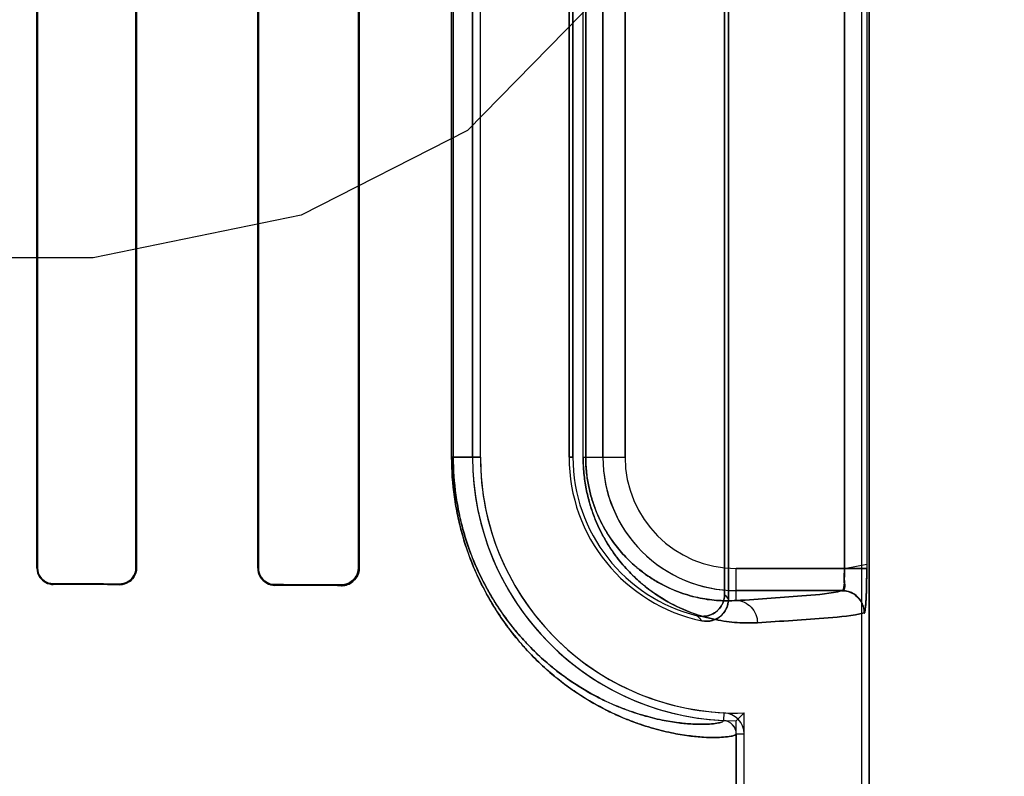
# Model space of a CAD drawing. Header units: millimetres. Extents: x 0 to 297, y 0 to 210.
# Tile 331 of 455: x 240.677 to 240.832, y 157.272 to 157.392. Entities that reach past the tile are written whole.
import ezdxf

# ---------------------------------------------------------------- set-up
doc = ezdxf.new("R2010")
doc.units = ezdxf.units.MM
doc.header["$LTSCALE"] = 16.335
doc.layers.get('0').update_dxf_attribs({"linetype": 'CONTINUOUS'})
for name, color, linetype in [('AXES_REF', 7, 'CONTINUOUS'), ('INTFCLR_1', 7, 'CONTINUOUS'), ('INTFCLR_72935', 7, 'CONTINUOUS')]:
    doc.layers.add(name, color=color, linetype=linetype)

msp = doc.modelspace()

# ---------------------------------------------------------------- linework, layer by layer
at = {"color": 7, "linetype": 'Continuous'}
for p, q in [((240.7735979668, 157.4008931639), (240.7473479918, 157.3740846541)), ((240.7473479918, 157.3740846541), (240.7210979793, 157.3606803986)), ((240.7210979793, 157.3606803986), (240.6882854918, 157.3539782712)), ((240.6882854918, 157.3539782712), (240.6357854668, 157.3539782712))]:
    msp.add_line(p, q, dxfattribs=at)
for radius in [6.787079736, 6.7865, 6.743039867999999]:
    msp.add_circle((241.4889104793, 154.7114782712), radius, dxfattribs=at)
for radius, start, end in [(6.72, 278.2771290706, 261.7228709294), (6.874, 113.0825942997, 269.6189785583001)]:
    msp.add_arc((241.4889104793, 154.7114782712), radius, start, end, dxfattribs=at)
at = {"layer": 'AXES_REF', "color": 9, "linetype": 'Continuous'}
msp.add_circle((241.4889104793, 154.7114782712), 4.150003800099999, dxfattribs=at)
at = {"layer": 'AXES_REF', "color": 7, "linetype": 'Continuous'}
msp.add_arc((241.4889104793, 154.7114782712), 6.874, 113.0826847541, 66.9173152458, dxfattribs=at)
at = {"layer": 'AXES_REF', "color": 9, "linetype": 'Continuous'}
msp.add_arc((241.4889104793, 154.7114782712), 6.191158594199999, 94.4118118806, 85.5881881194, dxfattribs=at)
at = {"layer": 'INTFCLR_1', "color": 6, "linetype": 'Continuous'}
for p, q in [((240.8095668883, 159.0304801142), (240.8095668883, 157.1614683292)), ((240.8108011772, 159.0304683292), (240.8108011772, 157.1614683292)), ((240.7885668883, 157.5128924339), (240.7885668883, 157.3000442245)), ((240.7879544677, 157.300812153), (240.7879544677, 157.5121245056)), ((240.679377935, 157.5079683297), (240.679377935, 157.3049683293)), ((240.6794774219, 157.5079683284), (240.6794774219, 157.3049683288)), ((240.6950024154, 157.3049683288), (240.6950024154, 157.5079683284)), ((240.6951084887, 157.3049683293), (240.6951084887, 157.5079683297)), ((240.7142411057, 157.5079683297), (240.7142411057, 157.3049683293)), ((240.7143558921, 157.5079683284), (240.7143558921, 157.3049683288)), ((240.7301403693, 157.3049683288), (240.7301403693, 157.5079683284)), ((240.7302672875, 157.3049683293), (240.7302672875, 157.5079683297)), ((240.7481645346, 157.4904683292), (240.7481645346, 157.3224683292)), ((240.7493988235, 157.3224683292), (240.7493988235, 157.4904683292)), ((240.7633988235, 157.3224683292), (240.7633988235, 157.4904683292)), ((240.7640112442, 157.4904683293), (240.7640112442, 157.3224683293)), ((240.7898011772, 157.2787818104), (240.7898011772, 157.1614683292)), ((240.791035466, 157.1614683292), (240.791035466, 157.2787818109))]:
    msp.add_line(p, q, dxfattribs=at)
at = {"layer": 'INTFCLR_1', "color": 9, "linetype": 'Continuous'}
for p, q in [((240.8069007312, 157.3049077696), (240.8069007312, 157.5080288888)), ((240.8103970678, 157.5080288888), (240.8103970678, 157.3049077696)), ((240.7448602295, 157.3224683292), (240.7448602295, 157.4904683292)), ((240.7451184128, 157.4904683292), (240.7451184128, 157.3224683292)), ((240.7656229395, 157.3224683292), (240.7656229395, 157.4904683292)), ((240.766031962, 157.4904683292), (240.766031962, 157.3224683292)), ((240.7687411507, 157.4904683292), (240.7687411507, 157.3224683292)), ((240.7722406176, 157.3224683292), (240.7722406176, 157.4904683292)), ((240.7448602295, 157.3224683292), (240.7493988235, 157.3224683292)), ((240.7640112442, 157.3224683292), (240.7633988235, 157.3224683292)), ((240.7656229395, 157.3224683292), (240.7722406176, 157.3224683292)), ((240.679477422, 157.3049683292), (240.6793779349, 157.3049683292)), ((240.6951084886, 157.3049683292), (240.6950024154, 157.3049683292)), ((240.7143558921, 157.3049683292), (240.7142411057, 157.3049683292)), ((240.7302672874, 157.3049683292), (240.7301403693, 157.3049683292)), ((240.7898011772, 157.2998371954), (240.7898011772, 157.3049077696)), ((240.8069007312, 157.3049077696), (240.7898011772, 157.3049077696)), ((240.6819647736, 157.3023726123), (240.6819647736, 157.3024732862)), ((240.6924647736, 157.3024392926), (240.6924647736, 157.3023346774)), ((240.7169647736, 157.3022321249), (240.7169647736, 157.3023490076)), ((240.7274647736, 157.3023046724), (240.7274647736, 157.3021805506)), ((240.7898011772, 157.3014083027), (240.8065237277, 157.3014083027)), ((240.7878613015, 157.2821125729), (240.7878020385, 157.2808797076)), ((240.7898011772, 157.2787819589), (240.791035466, 157.2787819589))]:
    msp.add_line(p, q, dxfattribs=at)
at = {"layer": 'INTFCLR_1', "color": 7, "linetype": 'Continuous'}
for p, q in [((240.8069007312, 157.3049077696), (240.8103985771, 157.3055840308)), ((240.8103970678, 157.3049077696), (240.8069007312, 157.3049077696))]:
    msp.add_line(p, q, dxfattribs=at)
msp.add_lwpolyline([(240.7274647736, 157.3023046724), (240.7275601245, 157.3023059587), (240.727656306, 157.3023107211), (240.7277531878, 157.3023190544), (240.7278513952, 157.3023311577), (240.7279500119, 157.3023470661), (240.7280466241, 157.3023663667), (240.7281403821, 157.3023886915), (240.7282319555, 157.3024140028), (240.7283212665, 157.3024421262)], dxfattribs=at)
at = {"layer": 'INTFCLR_1', "color": 6, "linetype": 'Continuous'}
for centre, radius, start, end in [((240.7898011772, 157.3224683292), 0.0416366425, 179.9999999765, 267.2479465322), ((240.7898011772, 157.3224683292), 0.0404023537, 180.0000013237, 267.248010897), ((240.7898011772, 157.3224683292), 0.0264023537, 180.0000020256, 258.1110819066), ((240.7898011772, 157.3224683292), 0.025789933, 179.9999997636, 256.1647639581), ((240.7877009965, 157.2787819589), 0.0033344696, 359.9999834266, 87.24365624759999), ((240.7877009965, 157.2787819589), 0.0021001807, 0, 87.2436536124)]:
    msp.add_arc(centre, radius, start, end, dxfattribs=at)
at = {"layer": 'INTFCLR_1', "color": 9, "linetype": 'Continuous'}
for centre, radius, start, end in [((240.7898011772, 157.3224683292), 0.0210600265, 179.9999999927, 270.000000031), ((240.7898011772, 157.3224683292), 0.0175605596, 180.0000002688, 269.9999999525), ((240.8334705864, 157.3364829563), 0.0578283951, 218.0856596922, 219.0588532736), ((240.8336925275, 157.3425692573), 0.0674070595, 222.0440527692, 222.9598197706)]:
    msp.add_arc(centre, radius, start, end, dxfattribs=at)
at = {"layer": 'INTFCLR_1', "color": 6, "linetype": 'Continuous'}
for major_axis, ratio, start_param, end_param in [((0.3860864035, 0), 0.0034906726, 0.8044638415, 0.8415583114), ((0.3650864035, 0), 0.0034906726, 0.7475038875, 0.7888979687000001), ((0.3860864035, 0), 0.0034906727, 0.6694696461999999, 0.7121557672), ((0.3650864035, 0), 0.0034906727, 0.5930216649, 0.642674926)]:
    msp.add_ellipse((240.4247147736, 157.3014683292), major_axis=major_axis, ratio=ratio, start_param=start_param, end_param=end_param, dxfattribs=at)
at = {"layer": 'INTFCLR_1', "color": 9, "linetype": 'Continuous'}
for points, knots in [([(240.7448602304, 157.3224683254), (240.7448602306, 157.3203765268), (240.7450425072, 157.3177672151), (240.7455267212, 157.314699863), (240.7459013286, 157.3127550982), (240.7464691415, 157.3104274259), (240.7477748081, 157.3062404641), (240.7494702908, 157.3024071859), (240.7514534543, 157.298982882), (240.7529685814, 157.2966390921), (240.7545638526, 157.2945066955), (240.7562125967, 157.2925791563), (240.7577885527, 157.2908817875), (240.7604204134, 157.2883537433), (240.764167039, 157.2854345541), (240.7679444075, 157.2831822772), (240.770773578, 157.2818050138), (240.7732904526, 157.2807358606), (240.7761988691, 157.2797342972), (240.7794027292, 157.2789330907), (240.7821708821, 157.2784662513), (240.7845078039, 157.2782411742), (240.7867131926, 157.2781750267), (240.7884393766, 157.2782895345), (240.7894641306, 157.2784932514), (240.7898012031, 157.2786858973), (240.7898011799, 157.2787817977)], [0, 0, 0, 0, 0.0889371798, 0.1107072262, 0.1320273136, 0.1731273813, 0.2124909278, 0.3184380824, 0.3502902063, 0.380703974, 0.4370556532, 0.4633408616, 0.4885245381, 0.5355068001, 0.6183686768, 0.6898284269, 0.7220568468, 0.7520984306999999, 0.8060504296, 0.8526511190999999, 0.8923284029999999, 0.9253859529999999, 0.952134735, 0.9868991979, 0.9959225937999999, 1, 1, 1, 1]), ([(240.7451184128, 157.3224683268), (240.745118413, 157.3204704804), (240.7452917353, 157.3179784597), (240.7457522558, 157.3150487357), (240.7461085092, 157.3131914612), (240.7466483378, 157.3109688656), (240.7474339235, 157.3084397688), (240.7485876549, 157.3053858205), (240.7499204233, 157.3025859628), (240.751387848, 157.3000420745), (240.7528281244, 157.2978056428), (240.7543446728, 157.2957709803), (240.7559121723, 157.2939320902), (240.7574099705, 157.2923135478), (240.7599105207, 157.2899041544), (240.7634701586, 157.28712333), (240.7670595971, 157.2849798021), (240.7697472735, 157.2836710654), (240.7721371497, 157.2826566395), (240.7748983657, 157.2817084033), (240.7779394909, 157.2809535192), (240.7805665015, 157.2805178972), (240.7827828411, 157.2803131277), (240.7848770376, 157.2802613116), (240.7865083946, 157.2803834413), (240.7874898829, 157.2805907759), (240.787802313, 157.280786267), (240.787801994, 157.2808796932)], [0, 0, 0, 0, 0.0892207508, 0.1110575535, 0.1324414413, 0.1736590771, 0.2131269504, 0.2506329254, 0.3193864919, 0.3512892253, 0.381742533, 0.4381432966, 0.4644401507, 0.4896280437, 0.5365996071, 0.6193826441, 0.6907139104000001, 0.7228668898, 0.7528287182, 0.8066156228, 0.8530532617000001, 0.8925788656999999, 0.9255032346, 0.9521430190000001, 0.986801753, 0.9958277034, 1, 1, 1, 1]), ([(240.7656229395, 157.3224683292), (240.7656229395, 157.3216190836), (240.7657047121, 157.3199430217), (240.7660595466, 157.3175120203), (240.7666086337, 157.3152385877), (240.7673058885, 157.3131597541), (240.7681111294, 157.3112791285), (240.7689917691, 157.3095865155), (240.7699259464, 157.3080627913), (240.77118333, 157.3062866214), (240.7728137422, 157.3043762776), (240.7748589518, 157.3024597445), (240.7769007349, 157.3009034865), (240.7794975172, 157.2992842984), (240.7826682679, 157.2978253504), (240.785834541, 157.2969266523), (240.7882293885, 157.2965176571), (240.7904418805, 157.2962909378), (240.7920784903, 157.2962790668), (240.7931410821, 157.2963377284)], [0, 0, 0, 0, 0.0600375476, 0.1184073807, 0.1734336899, 0.2251567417, 0.2732358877, 0.317912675, 0.3599266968, 0.3994875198, 0.4716710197, 0.5370331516, 0.5972817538, 0.6528632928, 0.7531314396, 0.8428522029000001, 0.8846845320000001, 0.924765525, 1, 1, 1, 1]), ([(240.766031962, 157.3224683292), (240.7660319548, 157.3217280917), (240.7661029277, 157.3202672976), (240.7664108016, 157.3181488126), (240.7668872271, 157.3161680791), (240.7674920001, 157.3143576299), (240.7681904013, 157.3127203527), (240.7689541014, 157.3112472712), (240.7697640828, 157.3099218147), (240.7708536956, 157.30837836), (240.7722658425, 157.30672), (240.7740365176, 157.305058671), (240.775803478, 157.3037122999), (240.7780473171, 157.3023157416), (240.7807851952, 157.3010631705), (240.7835165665, 157.3002998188), (240.7855797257, 157.2999595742), (240.7874825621, 157.299777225), (240.7888889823, 157.299778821), (240.7898011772, 157.2998371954)], [0, 0, 0, 0, 0.0604339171, 0.1191792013, 0.1745255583, 0.2265330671, 0.274833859, 0.3197007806, 0.3618819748, 0.401549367, 0.4738586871, 0.539260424, 0.5994174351, 0.6549168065, 0.7547846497, 0.8440250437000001, 0.8855731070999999, 0.9253749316, 1, 1, 1, 1]), ([(240.8065237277, 157.3014083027), (240.8046862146, 157.3009059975), (240.7990553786, 157.3004777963), (240.793492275, 157.3000428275), (240.7898011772, 157.2998371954)], [0, 0, 0, 0, 0.3400599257, 1, 1, 1, 1]), ([(240.7898011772, 157.2998371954), (240.7906583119, 157.2998325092), (240.7924566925, 157.2990409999), (240.7931366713, 157.2972234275), (240.7931410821, 157.2963377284)], [0, 0, 0, 0, 0.4918058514, 1, 1, 1, 1]), ([(240.7931410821, 157.2963377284), (240.7968658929, 157.2965433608), (240.8024800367, 157.2969785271), (240.8081614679, 157.2974062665), (240.8100166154, 157.2979088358)], [0, 0, 0, 0, 0.6599704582, 1, 1, 1, 1])]:
    msp.add_open_spline(points, degree=3, knots=knots, dxfattribs=at)
at = {"layer": 'INTFCLR_1', "color": 6, "linetype": 'Continuous'}
for points, knots in [([(240.679377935, 157.3049683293), (240.679377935, 157.3044503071), (240.6797722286, 157.3031016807), (240.6811661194, 157.3023753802), (240.6819647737, 157.3023726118)], [0, 0, 0, 0, 0.393430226, 1, 1, 1, 1]), ([(240.6794774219, 157.3049683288), (240.6794774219, 157.3044587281), (240.6798698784, 157.3031604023), (240.6812079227, 157.3024756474), (240.6819647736, 157.3024732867)], [0, 0, 0, 0, 0.4023834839, 1, 1, 1, 1]), ([(240.6924647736, 157.3024392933), (240.6929720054, 157.302437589), (240.6942925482, 157.3028220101), (240.6950024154, 157.3041875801), (240.6950024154, 157.3049683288)], [0, 0, 0, 0, 0.3938208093, 1, 1, 1, 1]), ([(240.6924647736, 157.3023346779), (240.6930038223, 157.302332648), (240.6943820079, 157.3027435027), (240.6951084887, 157.3041650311), (240.6951084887, 157.3049683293)], [0, 0, 0, 0, 0.4015735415, 1, 1, 1, 1]), ([(240.7142411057, 157.3049683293), (240.7142411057, 157.3044719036), (240.7146074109, 157.303062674), (240.7160782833, 157.3022362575), (240.7169647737, 157.3022321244)], [0, 0, 0, 0, 0.358967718, 1, 1, 1, 1]), ([(240.7143558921, 157.3049683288), (240.7143558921, 157.3044735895), (240.7147258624, 157.3031196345), (240.716133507, 157.3023523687), (240.7169647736, 157.3023490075)], [0, 0, 0, 0, 0.3731029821, 1, 1, 1, 1]), ([(240.7274647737, 157.3021805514), (240.7280044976, 157.3021777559), (240.7294584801, 157.3025785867), (240.7302672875, 157.3040881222), (240.7302672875, 157.3049683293)], [0, 0, 0, 0, 0.3801089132, 1, 1, 1, 1]), ([(240.8065237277, 157.3014083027), (240.8070008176, 157.3014730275), (240.8067105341, 157.3033083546), (240.8069050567, 157.3042104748), (240.8069007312, 157.3049077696)], [0, 0, 0, 0, 0.4084435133, 1, 1, 1, 1]), ([(240.8100166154, 157.2979088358), (240.8100158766, 157.298574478), (240.8096638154, 157.2997463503), (240.8083591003, 157.3010540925), (240.8071883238, 157.3014075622), (240.8065237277, 157.3014083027)], [0, 0, 0, 0, 0.3682330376, 0.6323456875, 1, 1, 1, 1]), ([(240.7836340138, 157.2974266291), (240.7841889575, 157.2972899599), (240.7853829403, 157.2972966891), (240.7872710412, 157.2983087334), (240.7879544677, 157.2998813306), (240.7879544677, 157.300812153)], [0, 0, 0, 0, 0.2761837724, 0.5501894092, 1, 1, 1, 1]), ([(240.7885668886, 157.3000442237), (240.7885668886, 157.2994839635), (240.7882851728, 157.2983454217), (240.7868978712, 157.2967670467), (240.7852538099, 157.2964445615), (240.7843618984, 157.2966323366)], [0, 0, 0, 0, 0.2757362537, 0.5514164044, 1, 1, 1, 1])]:
    msp.add_open_spline(points, degree=3, knots=knots, dxfattribs=at)
at = {"layer": 'INTFCLR_1', "color": 7, "linetype": 'Continuous'}
for points, knots in [([(240.7274647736, 157.302304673), (240.7279659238, 157.3023116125), (240.7293493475, 157.3026647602), (240.7301445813, 157.3041147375), (240.7301403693, 157.3049683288)], [0, 0, 0, 0, 0.3699426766, 1, 1, 1, 1]), ([(240.8103985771, 157.3055840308), (240.8104005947, 157.3051332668), (240.8103955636, 157.3040237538), (240.8103809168, 157.3025152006), (240.8103472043, 157.3011006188), (240.8102925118, 157.2998531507), (240.8102461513, 157.2988005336), (240.810122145, 157.2981699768), (240.8100732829, 157.2979241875), (240.8100166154, 157.2979088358)], [0, 0, 0, 0, 0.1753970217, 0.4315905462, 0.5876692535, 0.7243269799, 0.9227195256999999, 0.9771554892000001, 1, 1, 1, 1]), ([(240.8100166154, 157.2979088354), (240.8101610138, 157.298492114), (240.8103012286, 157.2995794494), (240.8103497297, 157.3012750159), (240.8103907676, 157.3030185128), (240.8103970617, 157.3042619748), (240.8103970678, 157.3049077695)], [0, 0, 0, 0, 0.2545299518, 0.46872787, 0.7240380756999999, 1, 1, 1, 1])]:
    msp.add_open_spline(points, degree=3, knots=knots, dxfattribs=at)
at = {"layer": 'INTFCLR_72935', "color": 6, "linetype": 'Continuous'}
for p, q in [((240.8095668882, 159.0304918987), (240.8095668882, 157.1614683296)), ((240.8108011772, 157.1614683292), (240.8108011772, 159.0304683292)), ((240.7885668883, 157.3000442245), (240.7885668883, 157.5128924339)), ((240.7879544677, 157.5121245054), (240.7879544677, 157.3008121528)), ((240.6793779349, 157.3049683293), (240.6793779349, 157.5079683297)), ((240.6794774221, 157.3049683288), (240.6794774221, 157.5079683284)), ((240.6950024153, 157.5079683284), (240.6950024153, 157.3049683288)), ((240.6951084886, 157.5079683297), (240.6951084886, 157.3049683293)), ((240.7142411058, 157.3049683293), (240.7142411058, 157.5079683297)), ((240.714355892, 157.3049683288), (240.714355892, 157.5079683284)), ((240.7301403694, 157.5079683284), (240.7301403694, 157.3049683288)), ((240.7302672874, 157.5079683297), (240.7302672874, 157.3049683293)), ((240.7481645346, 157.3224683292), (240.7481645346, 157.4904683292)), ((240.7493988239, 157.3224683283), (240.7493988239, 157.4904683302)), ((240.7633988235, 157.4904683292), (240.7633988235, 157.3224683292)), ((240.7640112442, 157.3224683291), (240.7640112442, 157.4904683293)), ((240.7910354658, 157.1614683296), (240.7910354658, 157.2820848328)), ((240.7898011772, 157.1614683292), (240.7898011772, 157.2808316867))]:
    msp.add_line(p, q, dxfattribs=at)
at = {"layer": 'INTFCLR_72935', "color": 9, "linetype": 'Continuous'}
for p, q in [((240.8069007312, 157.5080288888), (240.8069007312, 157.3049077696)), ((240.8103970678, 157.5080288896), (240.8103970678, 157.3049077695)), ((240.7448602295, 157.3224683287), (240.7448602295, 157.4904683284)), ((240.7451184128, 157.3224683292), (240.7451184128, 157.4904683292)), ((240.7656229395, 157.322468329), (240.7656229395, 157.49046833)), ((240.766031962, 157.3224683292), (240.766031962, 157.4904683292)), ((240.7687411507, 157.3224683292), (240.7687411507, 157.4904683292)), ((240.7722406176, 157.4904683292), (240.7722406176, 157.3224683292)), ((240.7493988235, 157.3224683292), (240.7448602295, 157.3224683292)), ((240.7633988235, 157.3224683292), (240.7640112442, 157.3224683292)), ((240.7656229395, 157.3224683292), (240.7722406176, 157.3224683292)), ((240.6793779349, 157.3049683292), (240.679477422, 157.3049683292)), ((240.6950024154, 157.3049683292), (240.6951084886, 157.3049683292)), ((240.7142411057, 157.3049683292), (240.7143558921, 157.3049683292)), ((240.7301403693, 157.3049683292), (240.7302672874, 157.3049683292)), ((240.7898011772, 157.2998371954), (240.7898011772, 157.3049077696)), ((240.7898011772, 157.3049077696), (240.8103970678, 157.3049077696)), ((240.6819647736, 157.3024732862), (240.6819647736, 157.3023726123)), ((240.6924647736, 157.3023346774), (240.6924647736, 157.3024392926)), ((240.7169647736, 157.3023490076), (240.7169647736, 157.3022321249)), ((240.7274647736, 157.3021805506), (240.7274647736, 157.3023046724)), ((240.8065237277, 157.3014083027), (240.7898011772, 157.3014083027))]:
    msp.add_line(p, q, dxfattribs=at)
at = {"layer": 'INTFCLR_72935', "color": 7, "linetype": 'Continuous'}
for points in [[(240.7283176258, 157.3024409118), (240.7282300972, 157.3024134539), (240.7281405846, 157.3023887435), (240.7280491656, 157.3023669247), (240.7279559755, 157.3023481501), (240.7278610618, 157.3023325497), (240.7277643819, 157.3023202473), (240.7276659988, 157.3023113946), (240.7275660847, 157.3023061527), (240.7274647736, 157.3023046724)], [(240.7274647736, 157.3021805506), (240.7275729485, 157.3021820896), (240.7276781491, 157.3021876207), (240.7277802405, 157.3021968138), (240.7278787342, 157.3022092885), (240.7279739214, 157.3022247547), (240.7280668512, 157.3022431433), (240.7281578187, 157.3022643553), (240.728246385, 157.3022881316), (240.7283324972, 157.3023142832)]]:
    msp.add_lwpolyline(points, dxfattribs=at)
at = {"layer": 'INTFCLR_72935', "color": 6, "linetype": 'Continuous'}
for centre, radius, start, end in [((240.7898011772, 157.3224683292), 0.0416366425, 180.0000000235, 270), ((240.7898011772, 157.3224683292), 0.0404023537, 180.0000013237, 271.7506537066), ((240.7898011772, 157.3224683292), 0.0264023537, 180.0000020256, 258.1110819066), ((240.7898011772, 157.3224683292), 0.025789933, 180.0000001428, 256.164763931), ((240.708392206, 157.3622500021), 0.1151362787, 314.9967119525, 315.8720262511)]:
    msp.add_arc(centre, radius, start, end, dxfattribs=at)
at = {"layer": 'INTFCLR_72935', "color": 9, "linetype": 'Continuous'}
for centre, radius, start, end in [((240.7898011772, 157.3224683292), 0.0210600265, 180.0000000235, 269.9999999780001), ((240.7898011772, 157.3224683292), 0.0175605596, 180.0000002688, 269.9999999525), ((240.8334705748, 157.3364829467), 0.0578283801, 218.0856592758, 219.058853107), ((240.8336924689, 157.3425692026), 0.0674069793, 222.0440516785, 222.9598197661)]:
    msp.add_arc(centre, radius, start, end, dxfattribs=at)
at = {"layer": 'INTFCLR_72935', "color": 6, "linetype": 'Continuous'}
for major_axis, ratio, start_param, end_param in [((0.3860864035, 0), 0.0034906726, 0.8044638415, 0.8415583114), ((0.3650864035, 0), 0.0034906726, 0.7475038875, 0.7888979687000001), ((0.3860864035, 0), 0.0034906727, 0.6694696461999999, 0.7121557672), ((0.3650864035, 0), 0.0034906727, 0.5930216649, 0.642674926)]:
    msp.add_ellipse((240.4247147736, 157.3014683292), major_axis=major_axis, ratio=ratio, start_param=start_param, end_param=end_param, dxfattribs=at)
at = {"layer": 'INTFCLR_72935', "color": 9, "linetype": 'Continuous'}
for points, knots in [([(240.7898011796, 157.2787817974), (240.7898012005, 157.2786847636), (240.7894583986, 157.2784913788), (240.7884258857, 157.278287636), (240.7866878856, 157.2781743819), (240.7844762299, 157.2782434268), (240.7821434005, 157.278470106), (240.7793851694, 157.2789371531), (240.7768271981, 157.2795775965), (240.7745765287, 157.2802930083), (240.7720194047, 157.2812363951), (240.7685667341, 157.2828128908), (240.7650607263, 157.2849007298), (240.7625365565, 157.2867278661), (240.7610074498, 157.2879529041), (240.7593942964, 157.2893395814), (240.7573517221, 157.2913010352), (240.7549366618, 157.2940113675), (240.7529942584, 157.2966030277), (240.7514789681, 157.298941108), (240.7499301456, 157.3016090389), (240.7485230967, 157.3045464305), (240.7474716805, 157.3073119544), (240.7469048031, 157.3090304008), (240.7463658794, 157.3108520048), (240.7459044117, 157.3127405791), (240.7455283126, 157.3146905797), (240.7450429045, 157.3177621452), (240.7448602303, 157.3203741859), (240.7448602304, 157.3224683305)], [0, 0, 0, 0, 0.004125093, 0.0132564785, 0.0482716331, 0.0750900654, 0.1080986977, 0.1475742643, 0.1940030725, 0.220035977, 0.2479478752, 0.309834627, 0.3811008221, 0.4210070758, 0.4422222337, 0.4643790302, 0.5114245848, 0.5624876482, 0.6185464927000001, 0.6489140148, 0.6808923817, 0.7496495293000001, 0.7870559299, 0.8066095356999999, 0.8265636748, 0.8678037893, 0.8891910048, 0.9109738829, 1, 1, 1, 1]), ([(240.7878019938, 157.2808796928), (240.7878023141, 157.280785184), (240.7874845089, 157.2805888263), (240.7864955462, 157.2803815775), (240.7848530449, 157.2802605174), (240.7827528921, 157.2803151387), (240.7805404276, 157.2805214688), (240.777922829, 157.2809573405), (240.7754950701, 157.2815606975), (240.7733585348, 157.282237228), (240.7709301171, 157.2831312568), (240.767650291, 157.2846286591), (240.7643200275, 157.2866148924), (240.7619222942, 157.2883544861), (240.7604693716, 157.2895215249), (240.7589361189, 157.2908432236), (240.7569945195, 157.2927135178), (240.754698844, 157.2952986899), (240.7528525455, 157.297771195), (240.7514120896, 157.300002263), (240.7499392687, 157.3025491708), (240.7486014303, 157.3053535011), (240.7474431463, 157.3084126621), (240.7466540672, 157.3109473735), (240.7461114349, 157.3131775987), (240.7457537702, 157.3150398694), (240.7452921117, 157.3179736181), (240.7451184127, 157.3204682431), (240.7451184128, 157.3224683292)], [0, 0, 0, 0, 0.0042205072, 0.0133546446, 0.0482658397, 0.0749773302, 0.107855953, 0.147184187, 0.1934547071, 0.2194070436, 0.2472394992, 0.3089771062, 0.3801211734, 0.4199834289, 0.4411824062, 0.463327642, 0.5103666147, 0.5614497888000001, 0.6175621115, 0.6479715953, 0.6800034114, 0.7489049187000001, 0.7864046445, 0.8260157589, 0.8673774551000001, 0.8888305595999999, 0.9106821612, 1, 1, 1, 1]), ([(240.7931410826, 157.2963377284), (240.792081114, 157.2962792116), (240.7898612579, 157.2962948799), (240.786404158, 157.2967673), (240.7826971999, 157.2978146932), (240.7795209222, 157.2992713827), (240.7769169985, 157.3008920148), (240.7752455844, 157.3021644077), (240.7739111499, 157.303347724), (240.7725221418, 157.3047180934), (240.7708068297, 157.3067275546), (240.7692642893, 157.309067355), (240.7681256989, 157.3112478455), (240.7673155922, 157.3131337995), (240.7666137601, 157.3152200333), (240.7660634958, 157.3174920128), (240.7657057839, 157.3199302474), (240.7656229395, 157.3216097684), (240.7656229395, 157.3224683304)], [0, 0, 0, 0, 0.0750536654, 0.156480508, 0.2459796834, 0.3464559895, 0.4023291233, 0.4625807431, 0.4947026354, 0.5283756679, 0.6004715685, 0.6810517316, 0.7259046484, 0.7742538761, 0.8260146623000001, 0.8813433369, 0.9392998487, 1, 1, 1, 1]), ([(240.7898011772, 157.2998371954), (240.7888912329, 157.2997789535), (240.7869831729, 157.2997765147), (240.7840069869, 157.3001648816), (240.7808101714, 157.3010540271), (240.7780675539, 157.3023045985), (240.7758175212, 157.3037024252), (240.7740429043, 157.3050528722), (240.7722687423, 157.3067167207), (240.7705263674, 157.30876262), (240.7691899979, 157.3107965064), (240.7682030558, 157.3126929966), (240.767500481, 157.3143346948), (240.766891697, 157.3161519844), (240.7664141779, 157.3181316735), (240.7661038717, 157.3202562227), (240.7660319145, 157.3217199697), (240.766031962, 157.3224683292)], [0, 0, 0, 0, 0.07444774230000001, 0.1553151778, 0.244333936, 0.3444117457, 0.4002041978, 0.4603600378, 0.5261873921, 0.5984175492, 0.679289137, 0.7242686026, 0.7728488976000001, 0.8249350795, 0.8805719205, 0.9388974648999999, 1, 1, 1, 1]), ([(240.7898011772, 157.2998371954), (240.7934922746, 157.3000428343), (240.7990553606, 157.3004778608), (240.8046862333, 157.3009059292), (240.8065237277, 157.3014083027)], [0, 0, 0, 0, 0.6599400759, 1, 1, 1, 1]), ([(240.7898011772, 157.2998371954), (240.7906583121, 157.2998325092), (240.792456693, 157.2990410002), (240.7931366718, 157.2972234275), (240.7931410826, 157.2963377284)], [0, 0, 0, 0, 0.491805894, 1, 1, 1, 1]), ([(240.8100166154, 157.2979088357), (240.8081614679, 157.2974062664), (240.8024800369, 157.2969785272), (240.7968658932, 157.2965433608), (240.7931410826, 157.2963377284)], [0, 0, 0, 0, 0.3400295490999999, 1, 1, 1, 1])]:
    msp.add_open_spline(points, degree=3, knots=knots, dxfattribs=at)
at = {"layer": 'INTFCLR_72935', "color": 6, "linetype": 'Continuous'}
for points, knots in [([(240.6793779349, 157.3049683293), (240.6793779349, 157.3044527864), (240.6797702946, 157.3031050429), (240.6811638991, 157.3023753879), (240.6819647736, 157.3023726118)], [0, 0, 0, 0, 0.3916242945, 1, 1, 1, 1]), ([(240.6819647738, 157.3024732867), (240.6814673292, 157.3024748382), (240.6801723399, 157.3028578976), (240.6794774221, 157.3042000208), (240.6794774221, 157.3049683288)], [0, 0, 0, 0, 0.3930041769, 1, 1, 1, 1]), ([(240.6951084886, 157.3049683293), (240.6951084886, 157.3044644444), (240.6947288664, 157.3030953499), (240.693300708, 157.30233153), (240.6924647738, 157.3023346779)], [0, 0, 0, 0, 0.3760826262, 1, 1, 1, 1]), ([(240.6950024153, 157.3049683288), (240.6950024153, 157.3044628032), (240.6946157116, 157.3031436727), (240.693247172, 157.3024366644), (240.6924647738, 157.3024392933)], [0, 0, 0, 0, 0.392510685, 1, 1, 1, 1]), ([(240.7142411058, 157.3049683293), (240.7142411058, 157.3045013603), (240.7145790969, 157.3030989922), (240.7160517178, 157.3022363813), (240.7169647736, 157.3022321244)], [0, 0, 0, 0, 0.3383748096, 1, 1, 1, 1]), ([(240.7169647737, 157.3023490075), (240.7165002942, 157.3023508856), (240.71515467, 157.302696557), (240.714355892, 157.3041095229), (240.714355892, 157.3049683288)], [0, 0, 0, 0, 0.3510066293, 1, 1, 1, 1]), ([(240.7879544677, 157.3008121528), (240.7879544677, 157.3002406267), (240.7876624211, 157.2990828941), (240.7862282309, 157.2974915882), (240.7845378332, 157.2972040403), (240.7836340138, 157.2974266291)], [0, 0, 0, 0, 0.2761842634, 0.5501881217, 1, 1, 1, 1]), ([(240.7843618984, 157.2966323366), (240.7849101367, 157.2965169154), (240.7860822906, 157.2965580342), (240.7879126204, 157.2975903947), (240.7885668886, 157.2991327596), (240.7885668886, 157.3000442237)], [0, 0, 0, 0, 0.2757344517, 0.5514160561, 1, 1, 1, 1]), ([(240.7898011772, 157.2787818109), (240.7898011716, 157.2793017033), (240.789381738, 157.2803828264), (240.7883219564, 157.2808547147), (240.7878019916, 157.2808797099)], [0, 0, 0, 0, 0.4996766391, 1, 1, 1, 1])]:
    msp.add_open_spline(points, degree=3, knots=knots, dxfattribs=at)
at = {"layer": 'INTFCLR_72935', "color": 7, "linetype": 'Continuous'}
for points, knots in [([(240.7301403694, 157.3049683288), (240.7301405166, 157.3045050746), (240.7298019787, 157.3031256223), (240.7283527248, 157.3023195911), (240.7274647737, 157.302304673)], [0, 0, 0, 0, 0.3428133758, 1, 1, 1, 1]), ([(240.7302672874, 157.3049683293), (240.7302672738, 157.3044075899), (240.7298376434, 157.3029458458), (240.7283255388, 157.3021912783), (240.7274647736, 157.3021805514)], [0, 0, 0, 0, 0.3944503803, 1, 1, 1, 1]), ([(240.8069007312, 157.3049077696), (240.8069007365, 157.304682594), (240.8068962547, 157.3038022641), (240.8068169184, 157.3025708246), (240.8067359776, 157.3018154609), (240.8065685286, 157.3013344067), (240.806481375, 157.3013861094)], [0, 0, 0, 0, 0.1877948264, 0.7473227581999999, 0.9154867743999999, 1, 1, 1, 1]), ([(240.8069007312, 157.3049077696), (240.8069007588, 157.3043220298), (240.8067081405, 157.3033835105), (240.807109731, 157.3014881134), (240.8065237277, 157.3014083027)], [0, 0, 0, 0, 0.4975901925, 1, 1, 1, 1]), ([(240.8099737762, 157.2978645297), (240.8101116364, 157.2977003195), (240.8102347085, 157.2991604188), (240.8103174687, 157.3000270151), (240.8103850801, 157.3024694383), (240.8103970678, 157.304022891), (240.8103970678, 157.3049077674)], [0, 0, 0, 0, 0.0908190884, 0.3065073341, 0.6251820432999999, 1, 1, 1, 1]), ([(240.8103970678, 157.3049077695), (240.8103970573, 157.3042607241), (240.8103907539, 157.3030163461), (240.8103496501, 157.3012723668), (240.8103011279, 157.2995780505), (240.8101609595, 157.2984916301), (240.8100166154, 157.2979088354)], [0, 0, 0, 0, 0.2764961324, 0.5316628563, 0.7456763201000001, 1, 1, 1, 1]), ([(240.806481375, 157.3013861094), (240.807147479, 157.3013892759), (240.8083247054, 157.3010373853), (240.8096312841, 157.2997173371), (240.8099769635, 157.2985352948), (240.8099737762, 157.2978645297)], [0, 0, 0, 0, 0.3667335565, 0.63070025, 1, 1, 1, 1]), ([(240.8100166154, 157.2979088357), (240.810015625, 157.2988011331), (240.809270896, 157.3006579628), (240.8074148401, 157.3014073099), (240.8065237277, 157.3014083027)], [0, 0, 0, 0, 0.5003322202, 1, 1, 1, 1])]:
    msp.add_open_spline(points, degree=3, knots=knots, dxfattribs=at)

doc.saveas('drawing.dxf')
